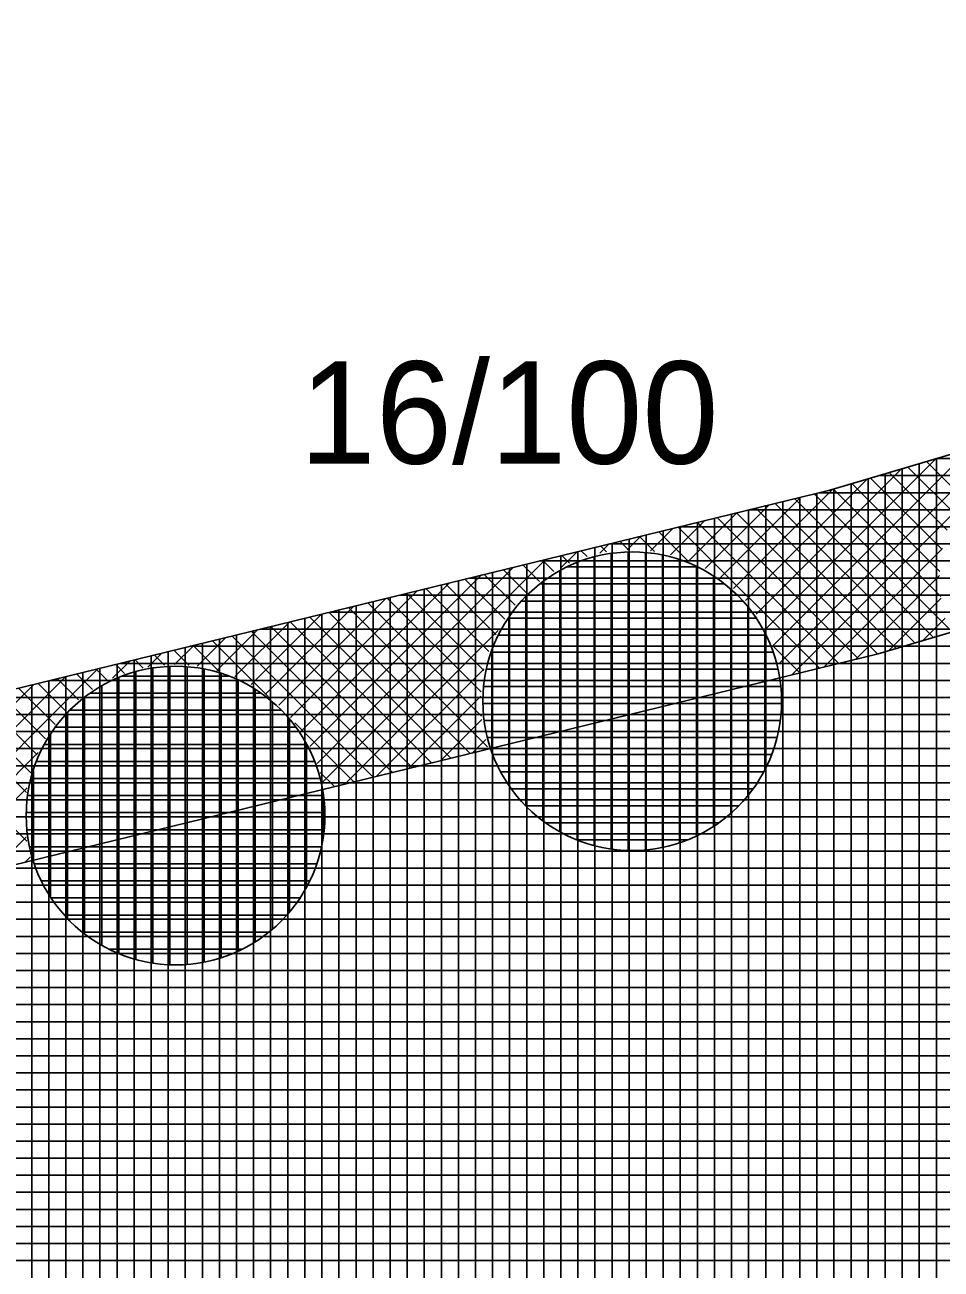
# Model space of a CAD drawing. Extents: x -565346 to -564154, y -1097386 to -1095620.
# Drawn here: x -564403.95 to -564393.21, y -1095672.08 to -1095657.5 of the extents above; entities that cross this region are included whole.
import ezdxf

# ---------------------------------------------------------------- set-up
doc = ezdxf.new("R2010")
doc.units = 0
for name, color, linetype in [('Vrstva 13', 7, 'Continuous'), ('Vrstva 40', 7, 'Continuous'), ('Vrstva 41', 7, 'Continuous'), ('Vrstva 42', 7, 'Continuous'), ('Vrstva 43', 7, 'Continuous'), ('Vrstva 44', 7, 'Continuous')]:
    doc.layers.add(name, color=color, linetype=linetype)

msp = doc.modelspace()

# ---------------------------------------------------------------- linework, layer by layer
at = {"layer": 'Vrstva 13'}
for p, q in [((-564394.52, -1095662.95), (-564326.21, -1095642.73)), ((-564454.33, -1095677.56), (-564394.52, -1095662.95))]:
    msp.add_line(p, q, dxfattribs=at)
at = {"layer": 'Vrstva 41'}
for p, q in [((-564395.115, -1095664.985), (-564392.475, -1095662.345)), ((-564395.274, -1095664.578), (-564393.278, -1095662.582)), ((-564395.184, -1095664.771), (-564392.877, -1095662.464)), ((-564395.382, -1095664.403), (-564393.68, -1095662.701)), ((-564393.063, -1095663.22), (-564393.604, -1095662.679)), ((-564392.963, -1095663.038), (-564393.386, -1095662.614)), ((-564395.506, -1095664.245), (-564394.082, -1095662.82)), ((-564393.23, -1095663.902), (-564394.259, -1095662.873)), ((-564393.202, -1095663.647), (-564394.041, -1095662.808)), ((-564393.145, -1095663.421), (-564393.822, -1095662.744)), ((-564395.647, -1095664.102), (-564394.484, -1095662.939)), ((-564393.128, -1095664.569), (-564394.703, -1095662.995)), ((-564393.218, -1095664.196), (-564394.477, -1095662.937)), ((-564395.979, -1095663.868), (-564395.235, -1095663.125)), ((-564395.805, -1095663.977), (-564394.86, -1095663.033)), ((-564393.74, -1095664.806), (-564395.385, -1095663.161)), ((-564393.522, -1095664.741), (-564395.157, -1095663.106)), ((-564393.303, -1095664.677), (-564394.93, -1095663.05)), ((-564396.384, -1095663.708), (-564395.983, -1095663.307)), ((-564396.171, -1095663.778), (-564395.609, -1095663.216)), ((-564394.186, -1095664.925), (-564395.839, -1095663.272)), ((-564393.959, -1095664.87), (-564395.612, -1095663.217)), ((-564394.962, -1095665.115), (-564393.058, -1095663.21)), ((-564396.62, -1095663.661), (-564396.358, -1095663.399)), ((-564396.189, -1095663.771), (-564396.521, -1095663.439)), ((-564394.641, -1095665.036), (-564396.294, -1095663.383)), ((-564394.414, -1095664.981), (-564396.067, -1095663.328)), ((-564397.213, -1095663.689), (-564397.106, -1095663.582)), ((-564397.134, -1095663.675), (-564397.203, -1095663.605)), ((-564396.877, -1095663.649), (-564396.976, -1095663.55)), ((-564396.892, -1095663.65), (-564396.732, -1095663.49)), ((-564396.574, -1095663.669), (-564396.749, -1095663.494)), ((-564397.661, -1095663.854), (-564397.48, -1095663.673)), ((-564397.568, -1095663.807), (-564397.658, -1095663.716)), ((-564397.363, -1095663.729), (-564397.431, -1095663.661)), ((-564394.588, -1095665.023), (-564393.2, -1095663.635)), ((-564400.525, -1095666.152), (-564398.229, -1095663.856)), ((-564400.459, -1095666.369), (-564397.855, -1095663.765)), ((-564398.071, -1095664.152), (-564398.34, -1095663.883)), ((-564397.92, -1095664.02), (-564398.112, -1095663.828)), ((-564397.752, -1095663.905), (-564397.885, -1095663.772)), ((-564400.716, -1095665.777), (-564398.977, -1095664.039)), ((-564400.611, -1095665.955), (-564398.603, -1095663.947)), ((-564398.428, -1095664.644), (-564399.022, -1095664.05)), ((-564398.325, -1095664.463), (-564398.794, -1095663.994)), ((-564398.206, -1095664.3), (-564398.567, -1095663.939)), ((-564394.214, -1095664.932), (-564393.232, -1095663.95)), ((-564400.838, -1095665.616), (-564399.352, -1095664.13)), ((-564398.573, -1095665.064), (-564399.476, -1095664.161)), ((-564398.512, -1095664.843), (-564399.249, -1095664.105)), ((-564401.129, -1095665.342), (-564400.1, -1095664.313)), ((-564400.976, -1095665.471), (-564399.726, -1095664.222)), ((-564398.528, -1095665.957), (-564400.158, -1095664.327)), ((-564398.601, -1095665.601), (-564399.931, -1095664.272)), ((-564398.605, -1095665.315), (-564399.704, -1095664.216)), ((-564393.831, -1095664.833), (-564393.215, -1095664.216)), ((-564401.299, -1095665.229), (-564400.474, -1095664.405)), ((-564398.96, -1095666.091), (-564400.613, -1095664.438)), ((-564398.733, -1095666.036), (-564400.386, -1095664.383)), ((-564393.431, -1095664.715), (-564393.166, -1095664.45)), ((-564401.699, -1095665.063), (-564401.223, -1095664.587)), ((-564401.489, -1095665.136), (-564400.849, -1095664.496)), ((-564399.642, -1095666.258), (-564401.295, -1095664.605)), ((-564399.414, -1095666.202), (-564401.068, -1095664.549)), ((-564399.187, -1095666.147), (-564400.84, -1095664.494)), ((-564400.202, -1095666.395), (-564398.404, -1095664.597)), ((-564402.195, -1095664.994), (-564401.972, -1095664.77)), ((-564401.68, -1095665.069), (-564401.977, -1095664.772)), ((-564401.932, -1095665.014), (-564401.597, -1095664.679)), ((-564401.098, -1095665.368), (-564401.75, -1095664.716)), ((-564399.869, -1095666.314), (-564401.522, -1095664.66)), ((-564394.868, -1095665.092), (-564395.181, -1095664.779)), ((-564402.509, -1095665.025), (-564402.346, -1095664.862)), ((-564402.314, -1095665), (-564402.431, -1095664.883)), ((-564402.03, -1095665.001), (-564402.204, -1095664.827)), ((-564405.816, -1095667.766), (-564403.094, -1095665.044)), ((-564402.979, -1095665.184), (-564403.113, -1095665.049)), ((-564402.922, -1095665.155), (-564402.72, -1095664.953)), ((-564402.781, -1095665.099), (-564402.886, -1095664.994)), ((-564402.562, -1095665.035), (-564402.659, -1095664.938)), ((-564399.828, -1095666.303), (-564398.569, -1095665.045)), ((-564405.869, -1095667.536), (-564403.469, -1095665.136)), ((-564403.466, -1095665.545), (-564403.795, -1095665.216)), ((-564403.32, -1095665.408), (-564403.568, -1095665.16)), ((-564403.158, -1095665.287), (-564403.341, -1095665.105)), ((-564405.946, -1095667.331), (-564403.843, -1095665.227)), ((-564403.71, -1095665.866), (-564404.25, -1095665.327)), ((-564403.596, -1095665.698), (-564404.023, -1095665.271)), ((-564403.931, -1095666.494), (-564404.932, -1095665.493)), ((-564403.88, -1095666.262), (-564404.705, -1095665.438)), ((-564403.806, -1095666.054), (-564404.477, -1095665.382)), ((-564399.454, -1095666.212), (-564398.608, -1095665.366)), ((-564403.927, -1095667.064), (-564405.387, -1095665.604)), ((-564399.079, -1095666.121), (-564398.597, -1095665.638)), ((-564400.096, -1095666.369), (-564400.788, -1095665.678)), ((-564398.705, -1095666.029), (-564398.55, -1095665.874)), ((-564405.442, -1095667.675), (-564403.793, -1095666.026)), ((-564400.324, -1095666.425), (-564400.489, -1095666.26)), ((-564405.068, -1095667.584), (-564403.923, -1095666.439)), ((-564404.319, -1095667.401), (-564403.934, -1095667.016)), ((-564403.945, -1095667.309), (-564403.885, -1095667.249))]:
    msp.add_line(p, q, dxfattribs=at)
at = {"layer": 'Vrstva 42'}
msp.add_lwpolyline([(-564707.989, -1095755.399), (-564707.577, -1095757.356), (-564692.663, -1095754.203), (-564630.833, -1095733.073), (-564590.007, -1095716.981), (-564573.006, -1095706.742), (-564516.181, -1095692.846), (-564453.911, -1095679.516), (-564393.952, -1095664.868), (-564326.83, -1095645.13), (-564326.21, -1095642.73), (-564394.52, -1095662.95), (-564454.33, -1095677.56), (-564516.6, -1095690.89), (-564574.04, -1095705.03), (-564590.74, -1095715.12), (-564631.48, -1095731.18), (-564693.31, -1095752.31)], close=True, dxfattribs=at)
at = {"layer": 'Vrstva 43'}
for p, q in [((-564330.773, -1095662.58), (-564393.27, -1095662.58)), ((-564393.27, -1095662.58), (-564393.27, -1095681.067)), ((-564393.67, -1095662.698), (-564393.67, -1095681.171)), ((-564393.47, -1095662.639), (-564393.47, -1095681.119)), ((-564394.27, -1095662.876), (-564394.27, -1095681.328)), ((-564394.07, -1095662.817), (-564394.07, -1095681.276)), ((-564331.375, -1095662.78), (-564393.946, -1095662.78)), ((-564393.87, -1095662.758), (-564393.87, -1095681.223)), ((-564394.67, -1095662.987), (-564394.67, -1095681.433)), ((-564331.976, -1095662.98), (-564394.643, -1095662.98)), ((-564394.47, -1095662.935), (-564394.47, -1095681.38)), ((-564395.27, -1095663.133), (-564395.27, -1095681.59)), ((-564395.07, -1095663.084), (-564395.07, -1095681.537)), ((-564394.87, -1095663.035), (-564394.87, -1095681.485)), ((-564395.87, -1095663.28), (-564395.87, -1095681.746)), ((-564395.67, -1095663.231), (-564395.67, -1095681.694)), ((-564395.47, -1095663.182), (-564395.47, -1095681.642)), ((-564332.578, -1095663.18), (-564395.462, -1095663.18)), ((-564396.47, -1095663.426), (-564396.47, -1095681.903)), ((-564333.18, -1095663.38), (-564396.28, -1095663.38)), ((-564396.27, -1095663.377), (-564396.27, -1095681.851)), ((-564396.07, -1095663.329), (-564396.07, -1095681.799)), ((-564333.781, -1095663.58), (-564397.099, -1095663.58)), ((-564397.07, -1095663.573), (-564397.07, -1095682.06)), ((-564396.87, -1095663.524), (-564396.87, -1095682.008)), ((-564396.67, -1095663.475), (-564396.67, -1095681.956)), ((-564397.67, -1095663.719), (-564397.67, -1095682.217)), ((-564397.47, -1095663.671), (-564397.47, -1095682.165)), ((-564397.27, -1095663.622), (-564397.27, -1095682.113)), ((-564398.27, -1095663.866), (-564398.27, -1095682.374)), ((-564398.07, -1095663.817), (-564398.07, -1095682.322)), ((-564334.383, -1095663.78), (-564397.918, -1095663.78)), ((-564397.87, -1095663.768), (-564397.87, -1095682.269)), ((-564398.87, -1095664.013), (-564398.87, -1095682.531)), ((-564334.985, -1095663.98), (-564398.737, -1095663.98)), ((-564398.67, -1095663.964), (-564398.67, -1095682.479)), ((-564398.47, -1095663.915), (-564398.47, -1095682.426)), ((-564335.587, -1095664.18), (-564399.555, -1095664.18)), ((-564399.47, -1095664.159), (-564399.47, -1095682.688)), ((-564399.27, -1095664.11), (-564399.27, -1095682.636)), ((-564399.07, -1095664.061), (-564399.07, -1095682.583)), ((-564400.07, -1095664.306), (-564400.07, -1095682.845)), ((-564399.87, -1095664.257), (-564399.87, -1095682.793)), ((-564399.67, -1095664.208), (-564399.67, -1095682.74)), ((-564400.67, -1095664.452), (-564400.67, -1095683.002)), ((-564400.47, -1095664.403), (-564400.47, -1095682.949)), ((-564336.188, -1095664.38), (-564400.374, -1095664.38)), ((-564400.27, -1095664.355), (-564400.27, -1095682.897)), ((-564401.27, -1095664.599), (-564401.27, -1095683.159)), ((-564336.79, -1095664.58), (-564401.193, -1095664.58)), ((-564401.07, -1095664.55), (-564401.07, -1095683.106)), ((-564400.87, -1095664.501), (-564400.87, -1095683.054)), ((-564337.392, -1095664.78), (-564402.012, -1095664.78)), ((-564401.87, -1095664.745), (-564401.87, -1095683.316)), ((-564401.67, -1095664.697), (-564401.67, -1095683.263)), ((-564401.47, -1095664.648), (-564401.47, -1095683.211)), ((-564402.47, -1095664.892), (-564402.47, -1095683.472)), ((-564402.27, -1095664.843), (-564402.27, -1095683.42)), ((-564402.07, -1095664.794), (-564402.07, -1095683.368)), ((-564403.07, -1095665.039), (-564403.07, -1095683.629)), ((-564402.87, -1095664.99), (-564402.87, -1095683.577)), ((-564337.994, -1095664.98), (-564402.83, -1095664.98)), ((-564402.67, -1095664.941), (-564402.67, -1095683.525)), ((-564403.67, -1095665.185), (-564403.67, -1095683.786)), ((-564338.595, -1095665.18), (-564403.649, -1095665.18)), ((-564403.47, -1095665.136), (-564403.47, -1095683.734)), ((-564403.27, -1095665.087), (-564403.27, -1095683.682)), ((-564403.87, -1095665.234), (-564403.87, -1095683.839)), ((-564339.197, -1095665.38), (-564404.468, -1095665.38)), ((-564339.799, -1095665.58), (-564405.287, -1095665.58)), ((-564340.401, -1095665.78), (-564406.105, -1095665.78)), ((-564341.002, -1095665.98), (-564406.924, -1095665.98)), ((-564341.604, -1095666.18), (-564407.743, -1095666.18)), ((-564342.206, -1095666.38), (-564408.562, -1095666.38)), ((-564342.807, -1095666.58), (-564409.38, -1095666.58)), ((-564343.409, -1095666.78), (-564410.199, -1095666.78)), ((-564344.011, -1095666.98), (-564411.018, -1095666.98)), ((-564344.613, -1095667.18), (-564411.837, -1095667.18)), ((-564345.214, -1095667.38), (-564412.655, -1095667.38)), ((-564345.816, -1095667.58), (-564413.474, -1095667.58)), ((-564346.418, -1095667.78), (-564414.293, -1095667.78)), ((-564347.02, -1095667.98), (-564415.112, -1095667.98)), ((-564347.621, -1095668.18), (-564415.93, -1095668.18)), ((-564348.223, -1095668.38), (-564416.749, -1095668.38)), ((-564348.825, -1095668.58), (-564417.568, -1095668.58)), ((-564349.427, -1095668.78), (-564418.387, -1095668.78)), ((-564350.028, -1095668.98), (-564419.205, -1095668.98)), ((-564350.63, -1095669.18), (-564420.024, -1095669.18)), ((-564351.232, -1095669.38), (-564420.843, -1095669.38)), ((-564351.834, -1095669.58), (-564421.662, -1095669.58)), ((-564352.435, -1095669.78), (-564422.48, -1095669.78)), ((-564353.037, -1095669.98), (-564423.299, -1095669.98)), ((-564353.639, -1095670.18), (-564424.118, -1095670.18)), ((-564354.24, -1095670.38), (-564424.937, -1095670.38)), ((-564354.842, -1095670.58), (-564425.755, -1095670.58)), ((-564355.444, -1095670.78), (-564426.574, -1095670.78)), ((-564356.046, -1095670.98), (-564427.393, -1095670.98)), ((-564356.647, -1095671.18), (-564428.212, -1095671.18)), ((-564357.249, -1095671.38), (-564429.03, -1095671.38)), ((-564357.851, -1095671.58), (-564429.849, -1095671.58)), ((-564358.453, -1095671.78), (-564430.668, -1095671.78)), ((-564359.054, -1095671.98), (-564431.487, -1095671.98))]:
    msp.add_line(p, q, dxfattribs=at)
msp.add_lwpolyline([(-564584.17, -1095730.99), (-564361.01, -1095672.63), (-564329.81, -1095662.26), (-564326.21, -1095642.73), (-564394.52, -1095662.95), (-564454.33, -1095677.56), (-564516.6, -1095690.89), (-564574.04, -1095705.03), (-564590.74, -1095715.12), (-564631.48, -1095731.18), (-564693.31, -1095752.31), (-564772.2, -1095768.91), (-564879.81, -1095788.15), (-565039.47, -1095811.86), (-565040.85, -1095849.94), (-565025.81, -1095848.33), (-565025.24, -1095824.91), (-564877.52, -1095802.97), (-564694, -1095767.75), (-564603.8, -1095739.23), (-564594.74, -1095734.52)], close=True, dxfattribs=at)
at = {"layer": 'Vrstva 44'}
for p, q in [((-564397.28, -1095663.733), (-564397.28, -1095667.115)), ((-564397.08, -1095663.693), (-564397.08, -1095667.155)), ((-564396.88, -1095663.677), (-564396.88, -1095667.173)), ((-564396.68, -1095663.682), (-564396.68, -1095667.166)), ((-564396.48, -1095663.71), (-564396.48, -1095667.136)), ((-564397.68, -1095663.894), (-564397.68, -1095666.954)), ((-564396.074, -1095663.85), (-564397.597, -1095663.85)), ((-564397.48, -1095663.798), (-564397.48, -1095667.05)), ((-564396.28, -1095663.766), (-564396.28, -1095667.082)), ((-564396.08, -1095663.847), (-564396.08, -1095667.003)), ((-564395.752, -1095664.05), (-564397.917, -1095664.05)), ((-564397.88, -1095664.022), (-564397.88, -1095666.825)), ((-564395.88, -1095663.958), (-564395.88, -1095666.889)), ((-564395.68, -1095664.111), (-564395.68, -1095666.738)), ((-564395.539, -1095664.25), (-564398.131, -1095664.25)), ((-564398.08, -1095664.198), (-564398.08, -1095666.651)), ((-564395.48, -1095664.317), (-564395.48, -1095666.529)), ((-564395.381, -1095664.45), (-564398.286, -1095664.45)), ((-564398.28, -1095664.441), (-564398.28, -1095666.408)), ((-564395.28, -1095664.623), (-564395.28, -1095666.225)), ((-564395.267, -1095664.65), (-564398.402, -1095664.65)), ((-564395.182, -1095664.85), (-564398.487, -1095664.85)), ((-564398.48, -1095664.83), (-564398.48, -1095666.015)), ((-564402.45, -1095665.036), (-564402.45, -1095668.492)), ((-564402.25, -1095665.017), (-564402.25, -1095668.512)), ((-564402.05, -1095665.021), (-564402.05, -1095668.508)), ((-564401.85, -1095665.047), (-564401.85, -1095668.48)), ((-564395.125, -1095665.05), (-564398.542, -1095665.05)), ((-564402.85, -1095665.147), (-564402.85, -1095668.382)), ((-564401.563, -1095665.13), (-564402.81, -1095665.13)), ((-564402.65, -1095665.077), (-564402.65, -1095668.45)), ((-564401.65, -1095665.098), (-564401.65, -1095668.428)), ((-564401.45, -1095665.178), (-564401.45, -1095668.351)), ((-564401.184, -1095665.33), (-564403.184, -1095665.33)), ((-564403.05, -1095665.245), (-564403.05, -1095668.283)), ((-564401.25, -1095665.286), (-564401.25, -1095668.242)), ((-564395.094, -1095665.25), (-564398.574, -1095665.25)), ((-564403.25, -1095665.376), (-564403.25, -1095668.151)), ((-564401.05, -1095665.433), (-564401.05, -1095668.094)), ((-564395.086, -1095665.45), (-564398.582, -1095665.45)), ((-564403.45, -1095665.558), (-564403.45, -1095667.97)), ((-564400.944, -1095665.53), (-564403.422, -1095665.53)), ((-564400.85, -1095665.632), (-564400.85, -1095667.894)), ((-564395.101, -1095665.65), (-564398.569, -1095665.65)), ((-564400.775, -1095665.73), (-564403.596, -1095665.73)), ((-564400.646, -1095665.93), (-564403.721, -1095665.93)), ((-564403.65, -1095665.812), (-564403.65, -1095667.716)), ((-564400.65, -1095665.923), (-564400.65, -1095667.602)), ((-564395.138, -1095665.85), (-564398.531, -1095665.85)), ((-564395.201, -1095666.05), (-564398.466, -1095666.05)), ((-564403.85, -1095666.234), (-564403.85, -1095667.296)), ((-564400.555, -1095666.13), (-564403.813, -1095666.13)), ((-564400.491, -1095666.33), (-564403.879, -1095666.33)), ((-564395.294, -1095666.25), (-564398.375, -1095666.25)), ((-564400.451, -1095666.53), (-564403.917, -1095666.53)), ((-564395.418, -1095666.45), (-564398.251, -1095666.45)), ((-564400.45, -1095666.535), (-564400.45, -1095666.984)), ((-564395.588, -1095666.65), (-564398.081, -1095666.65)), ((-564400.435, -1095666.73), (-564403.932, -1095666.73)), ((-564400.444, -1095666.93), (-564403.924, -1095666.93)), ((-564395.822, -1095666.85), (-564397.845, -1095666.85)), ((-564396.191, -1095667.05), (-564397.48, -1095667.05)), ((-564400.475, -1095667.13), (-564403.894, -1095667.13)), ((-564400.53, -1095667.33), (-564403.84, -1095667.33)), ((-564400.611, -1095667.53), (-564403.756, -1095667.53)), ((-564400.727, -1095667.73), (-564403.641, -1095667.73)), ((-564400.88, -1095667.93), (-564403.487, -1095667.93)), ((-564401.093, -1095668.13), (-564403.277, -1095668.13)), ((-564401.405, -1095668.33), (-564402.963, -1095668.33))]:
    msp.add_line(p, q, dxfattribs=at)
for centre in [(-564396.834, -1095665.424), (-564402.184, -1095666.764)]:
    msp.add_circle(centre, 1.75, dxfattribs=at)

# ---------------------------------------------------------------- texts
at = {"layer": 'Vrstva 40'}
msp.add_text('16/100', height=1.2, dxfattribs=at).set_placement((-564400.73, -1095662.64))

doc.saveas('drawing.dxf')
